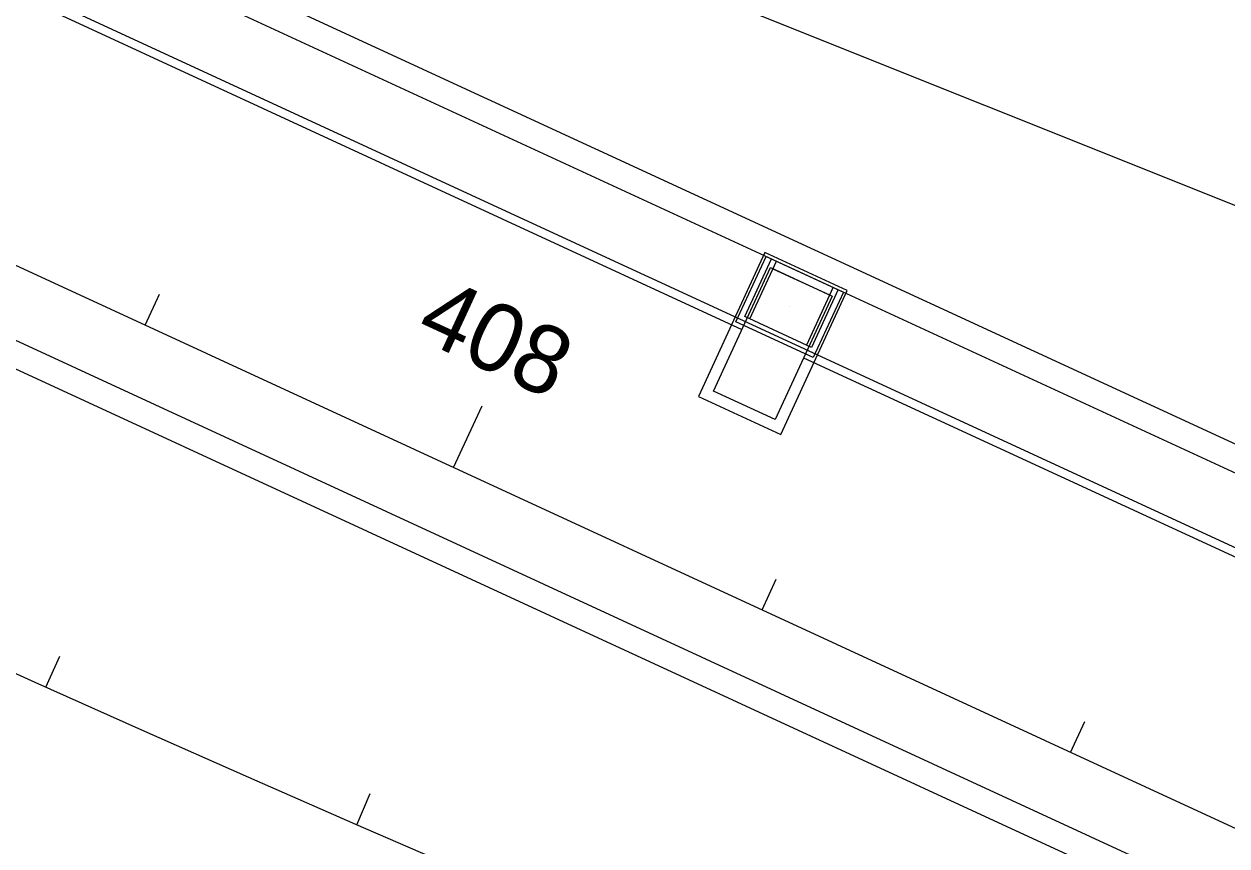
# Model space of a CAD drawing. Extents: x 468143 to 491361, y 1438528 to 1468730.
# Drawn here: x 488398.6 to 488469.4, y 1466924.6 to 1466973 of the extents above; entities that cross this region are included whole.
import ezdxf

# ---------------------------------------------------------------- set-up
doc = ezdxf.new("R2010")
doc.units = 0
doc.layers.add('Default', color=7, linetype='Continuous')
doc.layers.add('Xreference_dp', color=7, linetype='Continuous')

# ---------------------------------------------------------------- blocks, each defined once
blk = doc.blocks.new('POINT_DISPLAY')
at = {"layer": 'Default'}
blk.add_line((0, 0), (0, 0), dxfattribs=at)
blk = doc.blocks.new('JBottom40x80_1')
at = {"layer": 'Default'}
for p, q in [((-2.667, -4.667), (-2.667, 4.667)), ((-2.667, 4.667), (2.667, 4.667)), ((2.667, 4.667), (2.667, -4.667)), ((2, 4), (-2, 4)), ((-2, 4), (-2, -4)), ((2, -4), (2, 4)), ((-2, -4), (2, -4)), ((2.667, -4.667), (-2.667, -4.667))]:
    blk.add_line(p, q, dxfattribs=at)
for p in [(-2, 4), (0, 4), (0, 4), (0, 4), (2, 4), (-2, 0), (-2, 0), (0, 0), (0, 0), (0, 0), (2, 0), (2, 0), (-2, -4), (0, -4), (0, -4), (0, -4), (2, -4)]:
    blk.add_blockref('POINT_DISPLAY', p, dxfattribs=at)

msp = doc.modelspace()

# ---------------------------------------------------------------- linework, layer by layer
at = {"layer": 'Xreference_dp'}
for p, q in [((488019.068, 1467150.297), (488543.925, 1466907.95)), ((488033.369, 1467149.796), (488546.248, 1466912.979)), ((488041.183, 1467144.492), (488545.602, 1466911.581)), ((488012.78, 1467136.679), (488537.637, 1466894.331)), ((488012.78, 1467136.679), (488537.637, 1466894.331)), ((488009.456, 1467132.112), (488535.315, 1466889.302)), ((488031.541, 1467123.61), (488535.96, 1466890.7)), ((488242.057, 1467053.437), (488807.018, 1466827.417)), ((488275.611, 1467031.29), (488440.847, 1466954.994)), ((488440.498, 1466955.431), (488442.28, 1466959.289)), ((488442.28, 1466959.289), (488446.819, 1466957.193)), ((488441.01, 1466955.745), (488442.582, 1466959.15)), ((488441.313, 1466955.605), (488442.885, 1466959.01)), ((488442.675, 1466958.556), (488446.004, 1466957.019)), ((488446.214, 1466957.473), (488444.642, 1466954.068)), ((488446.516, 1466957.333), (488444.944, 1466953.929)), ((488446.819, 1466957.193), (488445.037, 1466953.335)), ((488405.716, 1466955.245), (488406.555, 1466957.06)), ((488444.944, 1466953.929), (488441.01, 1466955.745)), ((488445.037, 1466953.335), (488440.498, 1466955.431)), ((488444.479, 1466953.318), (488537.083, 1466910.558)), ((488423.874, 1466946.86), (488425.551, 1466950.492)), ((488442.032, 1466938.476), (488442.87, 1466940.292)), ((488399.88, 1466933.927), (488400.699, 1466935.752)), ((488460.189, 1466930.092), (488461.028, 1466931.908)), ((488418.17, 1466925.837), (488418.969, 1466927.671))]:
    msp.add_line(p, q, dxfattribs=at)
for centre, radius, start, end in [((489145.025, 1468591.691), 1909.856, 245.367119, 306.927397), ((489143.904, 1468591.414), 1816.82, 245.367871, 299.964552)]:
    msp.add_arc(centre, radius, start, end, dxfattribs=at)

# ---------------------------------------------------------------- block references
at = {"layer": 'Xreference_dp', "rotation": 155.21533419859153}
for name, p, yscale in [('JBottom40x80_1', (488442.663, 1466954.156), -1.0000000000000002), ('POINT_DISPLAY', (488442.675, 1466958.556), -1.0000000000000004), ('POINT_DISPLAY', (488444.549, 1466958.241), -1.0000000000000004), ('POINT_DISPLAY', (488444.549, 1466958.241), -1.0000000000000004), ('POINT_DISPLAY', (488444.34, 1466957.787), -1.0000000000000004), ('POINT_DISPLAY', (488444.34, 1466957.787), -1.0000000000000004), ('POINT_DISPLAY', (488441.994, 1466957.081), -1.0000000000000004), ('POINT_DISPLAY', (488441.994, 1466957.081), -1.0000000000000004), ('POINT_DISPLAY', (488446.004, 1466957.019), -1.0000000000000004), ('POINT_DISPLAY', (488443.658, 1466956.312), -1.0000000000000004), ('POINT_DISPLAY', (488443.658, 1466956.312), -1.0000000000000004), ('POINT_DISPLAY', (488441.313, 1466955.605), -1.0000000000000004), ('POINT_DISPLAY', (488445.323, 1466955.544), -1.0000000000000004), ('POINT_DISPLAY', (488445.323, 1466955.544), -1.0000000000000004), ('POINT_DISPLAY', (488442.768, 1466954.383), -1.0000000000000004), ('POINT_DISPLAY', (488442.977, 1466954.837), -1.0000000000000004), ('POINT_DISPLAY', (488442.977, 1466954.837), -1.0000000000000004), ('POINT_DISPLAY', (488444.642, 1466954.068), -1.0000000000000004)]:
    msp.add_blockref(name, p, dxfattribs=dict(at, yscale=yscale))

# ---------------------------------------------------------------- texts
at = {"layer": 'Xreference_dp'}
msp.add_text('408', height=4, rotation=335.21533, dxfattribs=at).set_placement((488421.499, 1466954.566))

doc.saveas('drawing.dxf')
